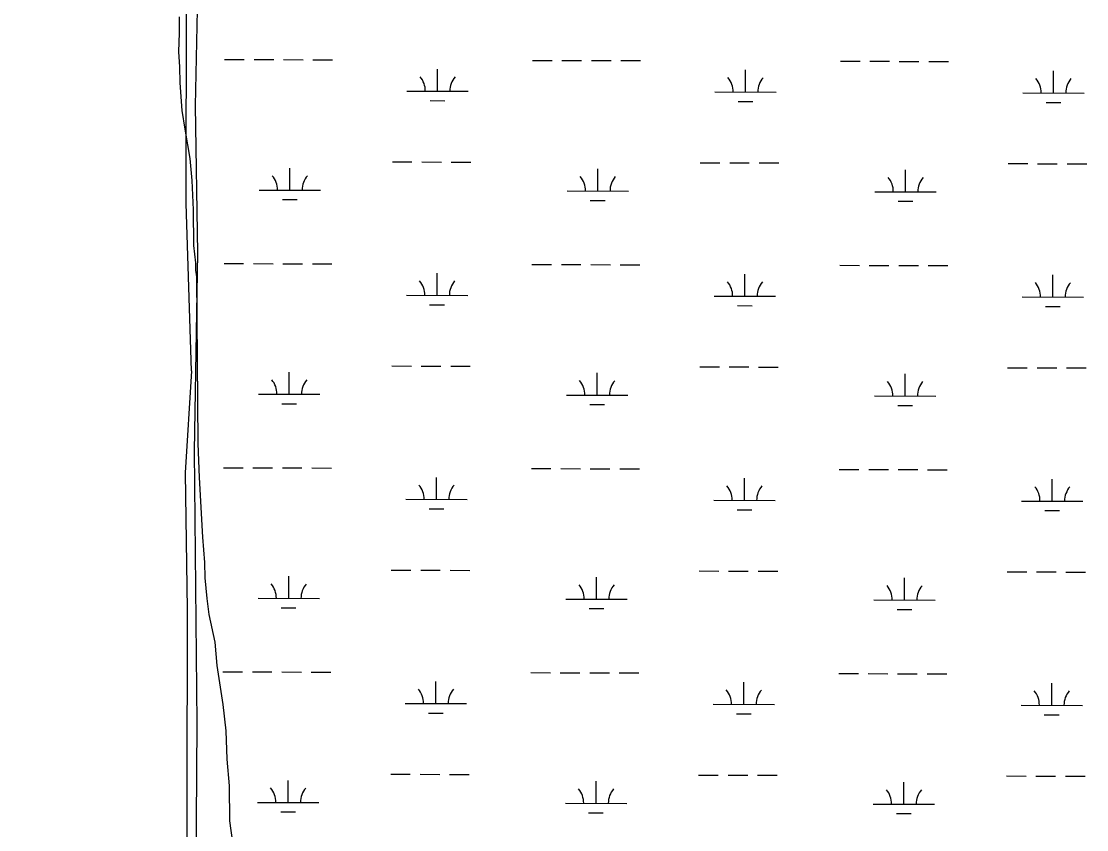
# Model space of a CAD drawing. Extents: x 3161665 to 3199565, y 885729 to 911164.
# Drawn here: x 3169358 to 3171095, y 894995 to 896313 of the extents above; entities that cross this region are included whole.
import ezdxf

# ---------------------------------------------------------------- set-up
doc = ezdxf.new("R2010")
doc.units = 0
for name, color, linetype in [('V-SITE-VEGE', 7, 'Continuous'), ('V-TOPO-SHOR', 7, 'Continuous'), ('V-WETL-SWMP', 7, 'Continuous')]:
    doc.layers.add(name, color=color, linetype=linetype)

msp = doc.modelspace()

# ---------------------------------------------------------------- linework, layer by layer
at = {"layer": 'V-SITE-VEGE'}
msp.add_lwpolyline([(3169702.8, 894974.5), (3169697.9, 895009.9), (3169697.4, 895067), (3169694, 895110.1), (3169692.1, 895156.4), (3169687.1, 895199.5), (3169677.3, 895262.7), (3169673.9, 895301.2), (3169664.3, 895345.9), (3169661, 895372.1), (3169657.6, 895406), (3169657.4, 895430.7), (3169654, 895472.3), (3169648.6, 895569.4), (3169646.6, 895624.9), (3169644.3, 895896.4), (3169642.7, 895907.2), (3169642.6, 895919.5), (3169639.3, 895947.3), (3169638.8, 896005.9), (3169636.8, 896053.7), (3169633.5, 896089.1), (3169625.3, 896136.9), (3169620.5, 896167.7), (3169617, 896212.4), (3169616.8, 896238.6), (3169615, 896263.3), (3169616.3, 896294.1), (3169616.1, 896320.4)], dxfattribs=at)
at = {"layer": 'V-TOPO-SHOR'}
for points in [[(3169635.5, 895743), (3169626.7, 896015.7), (3169627.2, 896358.5), (3169626.6, 896534), (3169622.4, 897024.5), (3169620.4, 897239.9)], [(3169635.5, 895743), (3169625.3, 895576.9), (3169628.3, 895354.4), (3169627.9, 895042), (3169628.9, 894642.5), (3169634.7, 894214.3), (3169632.4, 894161.4), (3169631.1, 893858.4), (3169323.8, 893854.6), (3168841.4, 893851), (3168423.4, 893849.2), (3167941.7, 893850.2)]]:
    msp.add_lwpolyline(points, dxfattribs=at)
at = {"layer": 'V-WETL-SWMP'}
for p, q in [((3169689.6, 896250.7), (3169721.6, 896250.6)), ((3169737.6, 896250.5), (3169769.6, 896250.4)), ((3169785.6, 896250.4), (3169817.6, 896250.3)), ((3169833.6, 896250.3), (3169865.6, 896250.2)), ((3170191.5, 896249.3), (3170223.5, 896249.2)), ((3170239.5, 896249.1), (3170271.5, 896249.1)), ((3170287.5, 896249), (3170319.5, 896248.9)), ((3170335.5, 896248.9), (3170367.5, 896248.8)), ((3170693.4, 896247.9), (3170725.4, 896247.8)), ((3170741.4, 896247.8), (3170773.4, 896247.7)), ((3170789.4, 896247.6), (3170821.4, 896247.5)), ((3170837.4, 896247.5), (3170869.4, 896247.4)), ((3170036.7, 896199), (3170036.8, 896235)), ((3170538.6, 896197.6), (3170538.7, 896233.6)), ((3171040.5, 896196.2), (3171040.6, 896232.2)), ((3169986.7, 896199.1), (3170086.7, 896198.8)), ((3170488.6, 896197.7), (3170588.6, 896197.4)), ((3170990.5, 896196.3), (3171090.5, 896196)), ((3170024.7, 896183.6), (3170048.7, 896183.5)), ((3170526.6, 896182.2), (3170550.6, 896182.1)), ((3171028.5, 896180.8), (3171052.5, 896180.7)), ((3169963, 896083.7), (3169995, 896083.6)), ((3170011, 896083.6), (3170043, 896083.5)), ((3170059, 896083.5), (3170091, 896083.4)), ((3170464.9, 896082.3), (3170496.9, 896082.3)), ((3170512.9, 896082.2), (3170544.9, 896082.1)), ((3170560.9, 896082.1), (3170592.9, 896082)), ((3170966.8, 896081), (3170998.8, 896080.9)), ((3171014.8, 896080.8), (3171046.8, 896080.7)), ((3171062.8, 896080.7), (3171094.8, 896080.6)), ((3169795.8, 896037.8), (3169795.9, 896073.8)), ((3170297.7, 896036.4), (3170297.8, 896072.4)), ((3170799.6, 896035), (3170799.7, 896071)), ((3169745.8, 896037.9), (3169845.8, 896037.6)), ((3170247.7, 896036.5), (3170347.7, 896036.2)), ((3170749.6, 896035.1), (3170849.6, 896034.9)), ((3169783.8, 896022.4), (3169807.8, 896022.3)), ((3170285.7, 896021), (3170309.7, 896020.9)), ((3170787.6, 896019.6), (3170811.6, 896019.5)), ((3169688.6, 895918), (3169720.6, 895917.9)), ((3169736.6, 895917.9), (3169768.6, 895917.8)), ((3169784.6, 895917.7), (3169816.6, 895917.6)), ((3169832.6, 895917.6), (3169864.6, 895917.5)), ((3170190.5, 895916.6), (3170222.5, 895916.5)), ((3170238.5, 895916.5), (3170270.5, 895916.4)), ((3170286.5, 895916.3), (3170318.5, 895916.2)), ((3170334.5, 895916.2), (3170366.5, 895916.1)), ((3170692.5, 895915.2), (3170724.5, 895915.1)), ((3170740.5, 895915.1), (3170772.5, 895915)), ((3170788.5, 895915), (3170820.5, 895914.9)), ((3170836.5, 895914.8), (3170868.5, 895914.7)), ((3170035.8, 895866.3), (3170035.9, 895902.3)), ((3170537.7, 895864.9), (3170537.8, 895900.9)), ((3171039.6, 895863.5), (3171039.7, 895899.5)), ((3169985.8, 895866.4), (3170085.8, 895866.2)), ((3170487.7, 895865), (3170587.7, 895864.8)), ((3170989.6, 895863.7), (3171089.6, 895863.4)), ((3170023.8, 895850.9), (3170047.8, 895850.8)), ((3170525.7, 895849.5), (3170549.7, 895849.4)), ((3171027.6, 895848.1), (3171051.6, 895848.1)), ((3169962.1, 895751.1), (3169994.1, 895751)), ((3170010.1, 895750.9), (3170042.1, 895750.8)), ((3170058.1, 895750.8), (3170090.1, 895750.7)), ((3169794.9, 895705.1), (3169795, 895741.1)), ((3170296.8, 895703.7), (3170296.9, 895739.7)), ((3170464, 895749.7), (3170496, 895749.6)), ((3170512, 895749.5), (3170544, 895749.5)), ((3170560, 895749.4), (3170592, 895749.3)), ((3170798.7, 895702.3), (3170798.8, 895738.3)), ((3170965.9, 895748.3), (3170997.9, 895748.2)), ((3171013.9, 895748.2), (3171045.9, 895748.1)), ((3171061.9, 895748), (3171093.9, 895747.9)), ((3169744.9, 895705.2), (3169844.9, 895705)), ((3170246.8, 895703.8), (3170346.8, 895703.6)), ((3170748.7, 895702.5), (3170848.7, 895702.2)), ((3169782.9, 895689.7), (3169806.9, 895689.6)), ((3170284.8, 895688.3), (3170308.8, 895688.2)), ((3170786.7, 895686.9), (3170810.7, 895686.9)), ((3169687.7, 895585.3), (3169719.7, 895585.2)), ((3169735.7, 895585.2), (3169767.7, 895585.1)), ((3169783.7, 895585.1), (3169815.7, 895585)), ((3169831.7, 895584.9), (3169863.7, 895584.8)), ((3170189.6, 895583.9), (3170221.6, 895583.8)), ((3170237.6, 895583.8), (3170269.6, 895583.7)), ((3170285.6, 895583.7), (3170317.6, 895583.6)), ((3170333.6, 895583.5), (3170365.6, 895583.4)), ((3170691.5, 895582.5), (3170723.5, 895582.5)), ((3170739.5, 895582.4), (3170771.5, 895582.3)), ((3170787.5, 895582.3), (3170819.5, 895582.2)), ((3170835.5, 895582.1), (3170867.5, 895582.1)), ((3170034.9, 895533.6), (3170035, 895569.6)), ((3170536.8, 895532.2), (3170536.9, 895568.2)), ((3171038.7, 895530.8), (3171038.8, 895566.8)), ((3169984.9, 895533.8), (3170084.9, 895533.5)), ((3170486.8, 895532.4), (3170586.8, 895532.1)), ((3170988.7, 895531), (3171088.7, 895530.7)), ((3170022.9, 895518.2), (3170046.9, 895518.2)), ((3170524.8, 895516.8), (3170548.8, 895516.8)), ((3171026.7, 895515.4), (3171050.7, 895515.4)), ((3169794, 895372.4), (3169794.1, 895408.4)), ((3169961.2, 895418.4), (3169993.2, 895418.3)), ((3170009.2, 895418.3), (3170041.2, 895418.2)), ((3170057.2, 895418.1), (3170089.2, 895418)), ((3170295.9, 895371), (3170296, 895407)), ((3170463.1, 895417), (3170495.1, 895416.9)), ((3170511.1, 895416.9), (3170543.1, 895416.8)), ((3170559.1, 895416.7), (3170591.1, 895416.6)), ((3170797.8, 895369.6), (3170797.9, 895405.6)), ((3170965, 895415.6), (3170997, 895415.5)), ((3171013, 895415.5), (3171045, 895415.4)), ((3171061, 895415.3), (3171093, 895415.3)), ((3169744, 895372.6), (3169844, 895372.3)), ((3170245.9, 895371.2), (3170345.9, 895370.9)), ((3170747.8, 895369.8), (3170847.8, 895369.5)), ((3169781.9, 895357), (3169805.9, 895357)), ((3170283.8, 895355.6), (3170307.8, 895355.6)), ((3170785.7, 895354.2), (3170809.7, 895354.2)), ((3169686.8, 895252.6), (3169718.8, 895252.6)), ((3169734.8, 895252.5), (3169766.8, 895252.4)), ((3169782.8, 895252.4), (3169814.8, 895252.3)), ((3169830.8, 895252.2), (3169862.8, 895252.2)), ((3170188.7, 895251.3), (3170220.7, 895251.2)), ((3170236.7, 895251.1), (3170268.7, 895251)), ((3170284.7, 895251), (3170316.7, 895250.9)), ((3170332.7, 895250.9), (3170364.7, 895250.8)), ((3170690.6, 895249.9), (3170722.6, 895249.8)), ((3170738.6, 895249.7), (3170770.6, 895249.6)), ((3170786.6, 895249.6), (3170818.6, 895249.5)), ((3170834.6, 895249.5), (3170866.6, 895249.4)), ((3170034, 895200.9), (3170034.1, 895236.9)), ((3170535.9, 895199.6), (3170536, 895235.6)), ((3171037.8, 895198.2), (3171037.9, 895234.2)), ((3169984, 895201.1), (3170084, 895200.8)), ((3170485.9, 895199.7), (3170585.9, 895199.4)), ((3170987.8, 895198.3), (3171087.8, 895198)), ((3170021.9, 895185.5), (3170045.9, 895185.5)), ((3170523.8, 895184.2), (3170547.8, 895184.1)), ((3171025.7, 895182.8), (3171049.7, 895182.7)), ((3169793.1, 895039.7), (3169793.2, 895075.7)), ((3169960.3, 895085.7), (3169992.3, 895085.6)), ((3170008.3, 895085.6), (3170040.3, 895085.5)), ((3170056.3, 895085.4), (3170088.3, 895085.4)), ((3170295, 895038.4), (3170295.1, 895074.4)), ((3170462.2, 895084.3), (3170494.2, 895084.2)), ((3170510.2, 895084.2), (3170542.2, 895084.1)), ((3170558.2, 895084.1), (3170590.2, 895084)), ((3170964.1, 895082.9), (3170996.1, 895082.8)), ((3171012.1, 895082.8), (3171044.1, 895082.7)), ((3171060.1, 895082.7), (3171092.1, 895082.6)), ((3170796.9, 895037), (3170797, 895073)), ((3169743.1, 895039.9), (3169843.1, 895039.6)), ((3170245, 895038.5), (3170345, 895038.2)), ((3169781, 895024.3), (3169805, 895024.3)), ((3170282.9, 895023), (3170306.9, 895022.9)), ((3170746.9, 895037.1), (3170846.9, 895036.8)), ((3170784.8, 895021.6), (3170808.8, 895021.5))]:
    msp.add_line(p, q, dxfattribs=at)
msp.add_lwpolyline([(3169169.2, 893846.3), (3169656.8, 893845.6), (3169657.6, 893972.6), (3169651.5, 894214), (3169655.6, 894411.9), (3169655.8, 894548.9), (3169653, 894639.4), (3169642, 894767.2), (3169645, 895169.2), (3169640.5, 895612.5), (3169646.1, 895934.9), (3169642, 896175.3), (3169648.4, 896488.8)], dxfattribs=at)
for centre, start, end in [((3169981.5, 896199.6), 359.0698, 40.6135), ((3170092, 896199.3), 139.0698, 180.6135), ((3170483.4, 896198.2), 359.0698, 40.6135), ((3170593.9, 896197.9), 139.0698, 180.6135), ((3170985.3, 896196.8), 359.0698, 40.6135), ((3171095.8, 896196.5), 139.0698, 180.6135), ((3169740.6, 896038.4), 359.0698, 40.6135), ((3169851.1, 896038.1), 139.0698, 180.6135), ((3170242.5, 896037), 359.0698, 40.6135), ((3170353, 896036.7), 139.0698, 180.6135), ((3170744.4, 896035.6), 359.0698, 40.6135), ((3170854.9, 896035.3), 139.0698, 180.6135), ((3169980.6, 895866.9), 359.0698, 40.6135), ((3170091.1, 895866.6), 139.0698, 180.6135), ((3170482.5, 895865.5), 359.0698, 40.6135), ((3170593, 895865.2), 139.0698, 180.6135), ((3170984.4, 895864.1), 359.0698, 40.6135), ((3171094.9, 895863.8), 139.0698, 180.6135), ((3169739.7, 895705.7), 359.0698, 40.6135), ((3169850.1, 895705.4), 139.0698, 180.6135), ((3170241.6, 895704.3), 359.0698, 40.6135), ((3170352, 895704), 139.0698, 180.6135), ((3170743.5, 895702.9), 359.0698, 40.6135), ((3170854, 895702.6), 139.0698, 180.6135), ((3169979.7, 895534.2), 359.0698, 40.6135), ((3170090.1, 895533.9), 139.0698, 180.6135), ((3170481.6, 895532.9), 359.0698, 40.6135), ((3170592, 895532.5), 139.0698, 180.6135), ((3170983.5, 895531.5), 359.0698, 40.6135), ((3171094, 895531.2), 139.0698, 180.6135), ((3169738.7, 895373), 359.0698, 40.6135), ((3169849.2, 895372.7), 139.0698, 180.6135), ((3170240.6, 895371.7), 359.0698, 40.6135), ((3170351.1, 895371.4), 139.0698, 180.6135), ((3170742.6, 895370.3), 359.0698, 40.6135), ((3170853, 895370), 139.0698, 180.6135), ((3169978.7, 895201.6), 359.0698, 40.6135), ((3170089.2, 895201.3), 139.0698, 180.6135), ((3170480.6, 895200.2), 359.0698, 40.6135), ((3170591.1, 895199.9), 139.0698, 180.6135), ((3170982.5, 895198.8), 359.0698, 40.6135), ((3171093, 895198.5), 139.0698, 180.6135), ((3169737.8, 895040.4), 359.0698, 40.6135), ((3169848.3, 895040.1), 139.0698, 180.6135), ((3170239.7, 895039), 359.0698, 40.6135), ((3170350.2, 895038.7), 139.0698, 180.6135), ((3170741.6, 895037.6), 359.0698, 40.6135), ((3170852.1, 895037.3), 139.0698, 180.6135)]:
    msp.add_arc(centre, 35.2, start, end, dxfattribs=at)

doc.saveas('drawing.dxf')
